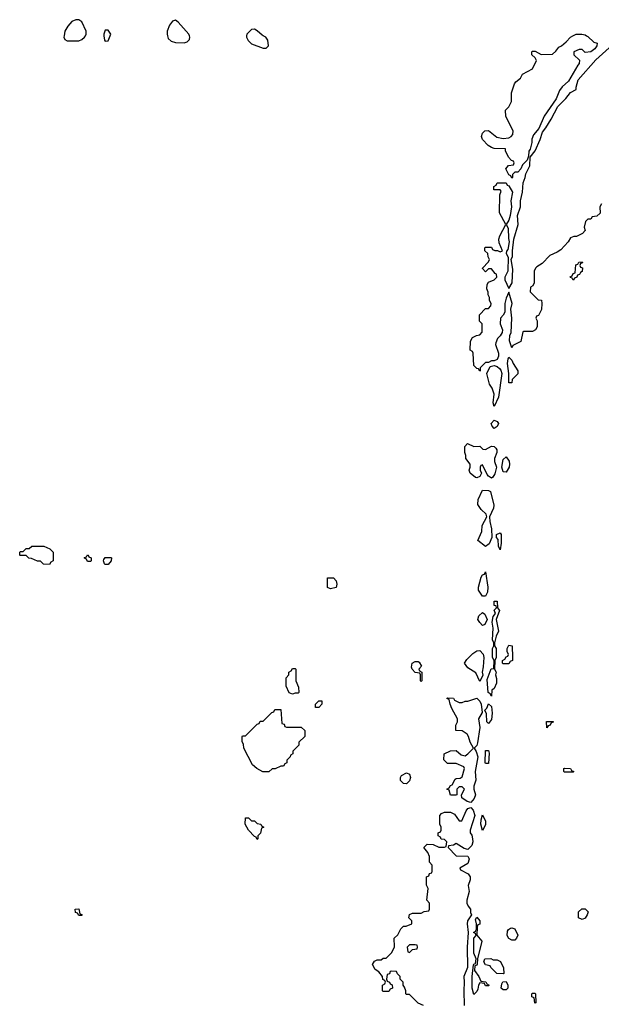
# Model space of a CAD drawing. Header units: inches. Extents: x 2701323 to 2964515, y 494916 to 722124.
# Tile 663 of 673: x 2911266 to 2915241, y 693379 to 700109. Entities that reach past the tile are written whole.
import ezdxf

# ---------------------------------------------------------------- set-up
doc = ezdxf.new("R2010")
doc.units = ezdxf.units.IN
doc.header["$MEASUREMENT"] = 0
doc.layers.add('C9619', color=7, linetype='Continuous')
doc.layers.add('C9710', color=7, linetype='Continuous')

msp = doc.modelspace()

# ---------------------------------------------------------------- linework, layer by layer
at = {"layer": 'C9619', "color": 2}
for points, elevation in [([(2911569.7, 700000), (2911567.7, 699990), (2911573.7, 699973.7), (2911590, 699964), (2911670, 699964.9), (2911690, 699973.4), (2911709.3, 699990), (2911715.1, 700000)], 6), ([(2911841.9, 700000), (2911844.7, 699970), (2911850, 699962), (2911870, 699964.7), (2911884, 700000)], 6), ([(2912276, 700000), (2912281.4, 699981.4), (2912302.2, 699962.2), (2912330, 699953.4), (2912389.6, 699950.4), (2912410, 699957.3), (2912426.3, 699973.7), (2912429.3, 699990), (2912426, 700000)], 6), ([(2912817, 700000), (2912816, 699990), (2912827.5, 699967.5), (2912850, 699944.7), (2912930, 699914), (2912950, 699914), (2912966, 699930), (2912962, 699970), (2912948.7, 699990), (2912930.2, 700000)], 6), ([(2915242, 698850), (2915232, 698830), (2915232.7, 698787.3), (2915210, 698766), (2915178, 698762), (2915170, 698746), (2915150, 698746), (2915134, 698730), (2915124.7, 698690), (2915131.6, 698668.4), (2915112.7, 698647.3), (2915071.6, 698628.4), (2915052.7, 698627.3), (2915030, 698618), (2915014, 698590), (2914963.6, 698536.4), (2914939.6, 698520.4), (2914890, 698498), (2914836.9, 698443.1), (2914799.6, 698420.4), (2914792, 698410), (2914782, 698390), (2914782, 698310), (2914774, 698290), (2914758, 698282), (2914754, 698250), (2914810, 698194), (2914832.7, 698192.7), (2914834, 698170), (2914831.6, 698128.4), (2914811.6, 698088.4), (2914798, 698082), (2914794, 698070), (2914802, 698050), (2914802, 698010), (2914791.2, 697988.9), (2914770, 697978), (2914710, 697978), (2914705.4, 697974.6), (2914692, 697910), (2914636.9, 697883.1), (2914630, 697866), (2914614, 697914), (2914617.2, 697950), (2914625.2, 697970), (2914629.2, 698070), (2914624, 698130), (2914633.2, 698170), (2914610, 698246), (2914590, 698206), (2914581, 698170), (2914581, 698110), (2914570.6, 698089.4), (2914551.3, 698070), (2914551, 698030), (2914566.8, 697990), (2914562.8, 697970), (2914550.6, 697949.4), (2914531.3, 697930), (2914519.6, 697900.4), (2914518, 697890), (2914538, 697830), (2914538, 697810), (2914530, 697786), (2914510, 697778), (2914490, 697778), (2914470, 697766), (2914450, 697766), (2914414, 697730), (2914414, 697710), (2914410, 697706), (2914402, 697722), (2914390, 697726), (2914370, 697746), (2914366, 697830), (2914362, 697842), (2914346, 697850), (2914348.4, 697911.6), (2914362, 697938), (2914388.4, 697951.6), (2914410, 697954), (2914427.3, 697972.7), (2914426, 698030), (2914408.4, 698048.4), (2914408.4, 698091.6), (2914450, 698134), (2914470, 698134), (2914487.3, 698152.7), (2914488, 698170), (2914478, 698190), (2914478, 698210), (2914468.4, 698228.4), (2914467.3, 698247.3), (2914458, 698270), (2914460.4, 698299.6), (2914470, 698314), (2914510, 698332), (2914528, 698350), (2914526, 698370), (2914515.3, 698375.3), (2914490, 698406), (2914470, 698406), (2914450, 698386), (2914428.4, 698408.4), (2914428.4, 698411.6), (2914470, 698454), (2914478, 698470), (2914468.4, 698488.4), (2914466, 698510), (2914446, 698530), (2914446, 698550), (2914450, 698554), (2914490, 698554), (2914498, 698538), (2914512.7, 698532.7), (2914532, 698532), (2914550, 698522), (2914566, 698530), (2914543.1, 698583.1), (2914542, 698610), (2914548.4, 698631.6), (2914588, 698710), (2914546, 698790), (2914548, 698912), (2914558, 698938), (2914550, 698946), (2914507.3, 698947.3), (2914506, 698970), (2914522, 698978), (2914530, 698994), (2914590, 698994), (2914598, 698978), (2914610, 698974), (2914633.4, 698930), (2914624, 698870), (2914626.8, 698830), (2914618.8, 698770), (2914610, 698738), (2914592, 698710), (2914605.4, 698685.4), (2914606.4, 698613.6), (2914611.3, 698590), (2914602, 698538), (2914592.7, 698527.3), (2914592, 698510), (2914605.4, 698485.4), (2914602.8, 698390), (2914581, 698350), (2914582.8, 698330), (2914610, 698272), (2914632.3, 698310), (2914635.5, 698404.5), (2914626, 698470), (2914634, 698490), (2914634, 698530), (2914644, 698610), (2914674, 698710), (2914669.5, 698770), (2914689.4, 698830), (2914689.6, 698870.4), (2914701.6, 698930), (2914706.6, 698993.4), (2914721.2, 699030), (2914725.2, 699054.8), (2914753.2, 699110), (2914755.3, 699170), (2914790, 699212), (2914823.7, 699290), (2914838.4, 699341.6), (2914862.7, 699370), (2914899.3, 699430), (2914943.3, 699516.7), (2914999.3, 699570), (2915030, 699611), (2915068.4, 699631.6), (2915068.4, 699648.4), (2915082.7, 699697.3), (2915204.4, 699835.6), (2915383.6, 699996.4)], 2), ([(2915140.7, 700000), (2915150, 699994.8), (2915190, 699956), (2915214, 699950), (2915211, 699930), (2915196, 699910), (2915170, 699889.2), (2915130, 699886), (2915110, 699906), (2915090, 699906), (2915054, 699890), (2915054, 699870), (2915092, 699832), (2915091, 699810), (2915080.7, 699799.3), (2915017.3, 699690), (2914974, 699650), (2914954.9, 699625.1), (2914932.5, 699567.5), (2914850.8, 699450), (2914813.7, 699366.3), (2914776.8, 699323.2), (2914766.8, 699293.2), (2914766.8, 699270), (2914754.8, 699225.2), (2914746, 699210), (2914743.6, 699176.4), (2914734, 699150), (2914702.8, 699117.2), (2914691, 699089), (2914670, 699066), (2914650, 699066), (2914634, 699050), (2914634, 699030), (2914630, 699026), (2914622, 699042), (2914608.4, 699048.4), (2914588, 699090), (2914607.3, 699112.7), (2914642, 699118), (2914646, 699130), (2914642, 699142), (2914627.3, 699147.3), (2914606, 699170), (2914586, 699214), (2914586, 699226), (2914510, 699228.7), (2914490, 699235.3), (2914468, 699250), (2914428.7, 699290), (2914422, 699310), (2914430, 699334), (2914446, 699350), (2914470, 699352), (2914527.1, 699307.1), (2914570, 699298), (2914610, 699302), (2914626, 699310), (2914636.4, 699323.6), (2914638, 699350), (2914588.4, 699448.4), (2914586, 699490), (2914610, 699514), (2914628, 699550), (2914628, 699610), (2914648.4, 699671.6), (2914656.4, 699683.6), (2914688, 699710), (2914703.1, 699736.9), (2914770, 699774), (2914798, 699830), (2914788.4, 699848.4), (2914766, 699870), (2914766, 699890), (2914770, 699894), (2914790, 699894), (2914830, 699872), (2914907.3, 699872.7), (2914930, 699894), (2914950, 699922), (2914968.8, 699931.1), (2915002, 699958), (2915030, 699991), (2915047.7, 700000)], 2), ([(2914026, 693370), (2913990, 693386), (2913930, 693446), (2913910, 693446), (2913906, 693450), (2913906, 693470), (2913896.4, 693496.4), (2913886, 693510), (2913886, 693530), (2913866, 693550), (2913866, 693570), (2913847.3, 693587.3), (2913842, 693602), (2913810, 693606), (2913798, 693602), (2913792.7, 693587.3), (2913778, 693582), (2913774, 693550), (2913778, 693538), (2913794, 693530), (2913798, 693518), (2913812.7, 693512.7), (2913814, 693490), (2913798, 693482), (2913790, 693466), (2913750, 693466), (2913746, 693470), (2913746, 693510), (2913762, 693518), (2913766, 693530), (2913762, 693542), (2913748, 693548), (2913746, 693570), (2913720.4, 693600.4), (2913696.4, 693616.4), (2913678, 693650), (2913690, 693674), (2913710, 693682), (2913736.4, 693683.6), (2913750, 693694), (2913770, 693694), (2913810, 693734), (2913827.3, 693772.7), (2913826, 693830), (2913850, 693854), (2913870, 693894), (2913890, 693912), (2913907.3, 693912.7), (2913946, 693930), (2913946, 693950), (2913926, 693970), (2913930, 693992), (2913950, 694002), (2914010, 694002), (2914030, 694014), (2914062, 694018), (2914066, 694030), (2914066, 694070), (2914048, 694090), (2914058, 694170), (2914047.3, 694192.7), (2914046, 694250), (2914062, 694258), (2914067.3, 694272.7), (2914082, 694278), (2914086, 694290), (2914086, 694330), (2914066, 694350), (2914066, 694390), (2914056.4, 694416.4), (2914028, 694450), (2914050, 694474), (2914091.6, 694471.6), (2914130, 694454), (2914170, 694454), (2914182, 694458), (2914186, 694490), (2914170, 694506), (2914147.3, 694507.3), (2914142, 694522), (2914126, 694530), (2914126, 694550), (2914142, 694558), (2914146, 694570), (2914146, 694590), (2914138, 694610), (2914138, 694670), (2914150, 694682), (2914170, 694692), (2914210, 694692), (2914238, 694678), (2914270, 694632), (2914287.3, 694632.7), (2914318, 694702), (2914330, 694718), (2914350, 694724.7), (2914364.9, 694704.9), (2914376, 694670), (2914344.7, 694570), (2914344.7, 694550), (2914355.5, 694535.5), (2914362, 694510), (2914363, 694490), (2914356.7, 694463.3), (2914330, 694437.2), (2914304.7, 694444.7), (2914250, 694478), (2914230, 694466), (2914198, 694462), (2914194, 694450), (2914250, 694394), (2914330, 694392), (2914336.8, 694376.8), (2914338.8, 694370), (2914330, 694342), (2914274, 694310), (2914278, 694298), (2914330.6, 694270.6), (2914344, 694250), (2914344.9, 694230), (2914330.8, 694190), (2914337.3, 694150), (2914322.8, 694090), (2914322.8, 694070), (2914331, 694050), (2914346.8, 694030), (2914347.5, 694007.5), (2914354, 693990), (2914327.3, 693950), (2914324, 693930), (2914332, 693870), (2914323.8, 693770), (2914326.8, 693630), (2914300.7, 693570), (2914304.9, 693530), (2914300.7, 693470), (2914303, 693370)], 2)]:
    msp.add_lwpolyline(points, dxfattribs=dict(at, elevation=elevation))
at = {"layer": 'C9619', "color": 2, "elevation": 2}
for points in [[(2915050, 698328), (2915042, 698342), (2915030, 698346), (2915028.4, 698351.6), (2915042, 698358), (2915050, 698374), (2915062, 698378), (2915067.3, 698432.7), (2915082, 698438), (2915087.3, 698452.7), (2915110, 698454), (2915112.7, 698447.3), (2915098, 698442), (2915094, 698430), (2915098, 698418), (2915112, 698412), (2915111.6, 698388.4), (2915098, 698382), (2915092.7, 698367.3), (2915078, 698362), (2915074, 698350), (2915058, 698342)], [(2914610, 697626), (2914608.7, 697630), (2914609, 697690), (2914601.2, 697758.8), (2914604, 697790), (2914610, 697802), (2914630, 697782), (2914638.8, 697758.8), (2914671.2, 697708.9), (2914670.9, 697689.1), (2914632, 697650), (2914630, 697626)], [(2914510, 697466), (2914502, 697490), (2914509, 697550), (2914495.3, 697590), (2914478, 697618), (2914458, 697690), (2914482, 697738), (2914510, 697744.7), (2914530, 697738), (2914544.9, 697724.9), (2914553.7, 697713.7), (2914560.7, 697690), (2914538, 697530)], [(2914510, 697315.3), (2914495.3, 697330), (2914489, 697350), (2914510, 697371.3), (2914530, 697362), (2914538, 697350), (2914530, 697328)], [(2914370, 697192), (2914410, 697194), (2914432.7, 697172.7), (2914450, 697172), (2914490, 697194.8), (2914510, 697191), (2914520.7, 697180.7), (2914526.8, 697170), (2914526.8, 697150), (2914510.8, 697110), (2914510.8, 697090), (2914524, 697050), (2914514.4, 697005.6), (2914498.8, 696981.2), (2914490, 696975.3), (2914470, 696988), (2914460.2, 697000.2), (2914430, 697066), (2914418, 697062), (2914414, 697050), (2914414, 697030), (2914422, 697010), (2914410, 696986), (2914390, 696978), (2914380.4, 696980.4), (2914346, 697010), (2914338, 697030), (2914346, 697050), (2914346, 697070), (2914315.3, 697110), (2914315.3, 697130), (2914308.7, 697150), (2914308.8, 697191.1), (2914327.3, 697212.7)], [(2914590, 697015.3), (2914570, 697018), (2914561.2, 697050), (2914570, 697102), (2914590, 697122), (2914610.5, 697090.5), (2914614, 697070), (2914610.6, 697049.4)], [(2914450, 696508), (2914398, 696550), (2914424, 696610), (2914428, 696652), (2914458, 696710), (2914455.3, 696730), (2914420.2, 696760.2), (2914396.4, 696796.4), (2914399, 696830), (2914430, 696894), (2914470, 696892), (2914483.6, 696883.6), (2914506, 696790), (2914504.9, 696770), (2914478, 696710), (2914479.6, 696679.6), (2914491.6, 696628.4), (2914494, 696570), (2914474, 696526)], [(2914550, 696486), (2914538, 696510), (2914536.4, 696556.4), (2914526, 696570), (2914526, 696590), (2914550, 696602), (2914558, 696590), (2914558, 696530)], [(2911470, 696386), (2911428.4, 696388.4), (2911407.3, 696407.3), (2911388.4, 696408.4), (2911347.3, 696427.3), (2911328.4, 696428.4), (2911310, 696446), (2911270, 696446), (2911266, 696450), (2911266, 696470), (2911270, 696474), (2911290, 696474), (2911310, 696494), (2911330, 696494), (2911348.4, 696511.6), (2911431.6, 696511.6), (2911472.7, 696492.7), (2911494, 696470), (2911494, 696410), (2911478, 696402)], [(2911730, 696406), (2911722, 696422), (2911708.4, 696428.4), (2911710, 696434), (2911722, 696438), (2911728.4, 696451.6), (2911734, 696450), (2911738, 696438), (2911754, 696430), (2911754, 696410), (2911750, 696406)], [(2911850, 696386), (2911846, 696390), (2911838, 696410), (2911840.4, 696419.6), (2911850, 696432), (2911890, 696434), (2911894, 696430), (2911892, 696410), (2911870, 696386)], [(2913390, 696218), (2913368.8, 696228.9), (2913370, 696294), (2913410, 696294), (2913430, 696274), (2913434, 696250), (2913430, 696228.7)], [(2914450, 696168), (2914430, 696168.7), (2914401.2, 696210), (2914401.2, 696230), (2914420.4, 696299.6), (2914430, 696314), (2914442, 696318), (2914450, 696334), (2914466.8, 696230), (2914463.5, 696196.5)], [(2914490, 695486), (2914482, 695502), (2914469.1, 695509.1), (2914462, 695598), (2914489.1, 695670.9), (2914506, 695674), (2914508, 695730), (2914498, 695750), (2914498, 695810), (2914506, 695830), (2914506, 695850), (2914498, 695870), (2914502, 695950), (2914495.3, 695990), (2914502, 696030), (2914518, 696050), (2914510, 696074), (2914526, 696090), (2914522, 696102), (2914510, 696106), (2914508.8, 696131.1), (2914510, 696134), (2914530, 696134), (2914531.3, 696090), (2914544.7, 696070), (2914522, 696010), (2914538, 695930), (2914523.6, 695896.4), (2914512, 695850), (2914512, 695830), (2914522, 695810), (2914522, 695750), (2914514, 695730), (2914512, 695670), (2914522, 695650), (2914518, 695630), (2914525.4, 695605.4), (2914525.4, 695574.6), (2914510, 695538), (2914492.7, 695527.3)], [(2914430, 695968), (2914410, 695988.7), (2914397.2, 696010), (2914404.7, 696035.3), (2914430, 696056), (2914445.4, 696045.4), (2914462, 696010), (2914444.7, 695975.3)], [(2914570, 695706), (2914566, 695710), (2914566, 695730), (2914582, 695738), (2914590, 695754), (2914602, 695758), (2914606, 695770), (2914598, 695790), (2914598, 695810), (2914610, 695834), (2914632, 695830), (2914634, 695750), (2914634, 695730), (2914618, 695722), (2914610, 695706)], [(2914410, 695586), (2914384, 695644), (2914330, 695678), (2914306, 695710), (2914323.1, 695736.9), (2914363.7, 695776.3), (2914390, 695796), (2914410, 695798), (2914432.8, 695772.8), (2914439.1, 695750), (2914434.8, 695685.2), (2914426, 695650), (2914432, 695628)], [(2913130, 695498), (2913107.3, 695507.3), (2913087.3, 695552.7), (2913088.4, 695611.6), (2913106, 695630), (2913106, 695650), (2913122, 695658), (2913130, 695674), (2913150, 695674), (2913154, 695670), (2913154, 695590), (2913172.7, 695547.3), (2913174, 695510), (2913170, 695506), (2913150, 695506)], [(2914010, 695586), (2914006, 695590), (2914006, 695630), (2914002, 695642), (2913970, 695648), (2913948.8, 695668.9), (2913943.1, 695683.1), (2913948, 695710), (2913970, 695722), (2913990, 695722), (2913996.9, 695716.9), (2914012, 695690), (2913994, 695670), (2913998, 695658), (2914014, 695650), (2914014, 695590)], [(2914270, 695442), (2914290, 695442), (2914310, 695452), (2914330, 695452), (2914390, 695471.3), (2914410.9, 695450.9), (2914421, 695430), (2914426.4, 695373.6), (2914402.8, 695330), (2914411.3, 695270), (2914394.4, 695165.6), (2914390, 695148), (2914372, 695130), (2914386.8, 695106.8), (2914397.3, 695070), (2914378.8, 694970), (2914382.8, 694910), (2914371, 694870), (2914371, 694850), (2914380.7, 694810), (2914373.4, 694786.6), (2914350, 694759), (2914325.6, 694765.6), (2914288, 694790), (2914286, 694810), (2914306, 694850), (2914290, 694866), (2914270, 694866), (2914254, 694850), (2914254, 694810), (2914247.3, 694807.3), (2914210, 694808), (2914202, 694842), (2914186, 694850), (2914202, 694858), (2914210, 694874), (2914222, 694878), (2914243.1, 694916.9), (2914250, 694922), (2914276.4, 694923.6), (2914290, 694934), (2914306, 694990), (2914302, 695002), (2914250, 695026), (2914190, 695026), (2914166, 695050), (2914168, 695090), (2914210, 695112), (2914250, 695114), (2914283.6, 695083.6), (2914310, 695078), (2914330, 695091.3), (2914368.7, 695130), (2914344, 695170), (2914333.2, 695210), (2914324.7, 695224.7), (2914290, 695248), (2914246, 695250), (2914247.3, 695287.3), (2914258, 695310), (2914258, 695330), (2914220.4, 695400.4), (2914208, 695430), (2914202, 695462), (2914186, 695470), (2914190, 695474), (2914230, 695472), (2914238, 695458)], [(2913310, 695408), (2913288.7, 695408.7), (2913288.4, 695431.6), (2913310, 695454), (2913330, 695454), (2913331.3, 695430)], [(2914470, 695298), (2914458, 695310), (2914456.4, 695363.6), (2914446, 695390), (2914458, 695402), (2914470, 695432), (2914490, 695414), (2914496, 695370), (2914490, 695326)], [(2913090, 695274), (2913190, 695274), (2913214, 695250), (2913214, 695210), (2913174, 695170), (2913174, 695150), (2913134, 695110), (2913134, 695090), (2913118, 695082), (2913114, 695070), (2913092.7, 695047.3), (2913091.6, 695028.4), (2913078, 695022), (2913070, 695006), (2913050, 695006), (2913011.6, 694988.4), (2912992.7, 694987.3), (2912970, 694968), (2912928.4, 694968.4), (2912886, 694990), (2912856.4, 695016.4), (2912798, 695130), (2912796.4, 695156.4), (2912787.3, 695172.7), (2912786, 695210), (2912790, 695214), (2912810, 695214), (2912890, 695294), (2912902, 695298), (2912910, 695314), (2912930, 695314), (2912990, 695374), (2913002, 695378), (2913010, 695394), (2913050, 695394), (2913058, 695298), (2913072.7, 695292.7), (2913078, 695278)], [(2914870, 695268), (2914867.3, 695312.7), (2914912.7, 695312.7), (2914912.7, 695307.3), (2914898, 695302), (2914892.7, 695287.3), (2914878, 695282)], [(2914450, 695026), (2914448, 695030), (2914450, 695114), (2914470, 695114), (2914475.3, 695095.3), (2914470, 695026)], [(2913910, 694886), (2913888.4, 694888.4), (2913868, 694908), (2913868, 694930), (2913876.4, 694943.6), (2913910, 694962), (2913931.2, 694951.1), (2913938, 694930), (2913930, 694906)], [(2914990, 694966), (2914986, 694970), (2914986, 694990), (2914990, 694994), (2915031.6, 694991.6), (2915038, 694978), (2915054, 694970), (2915050, 694966)], [(2914430, 694568), (2914419, 694610), (2914420.2, 694639.8), (2914430, 694674), (2914450.8, 694630), (2914450, 694606)], [(2912890, 694506), (2912882, 694522), (2912870, 694526), (2912828.8, 694568.9), (2912806, 694610), (2912810, 694654), (2912830, 694654), (2912850, 694634), (2912870, 694632), (2912890, 694614), (2912914, 694610), (2912918, 694598), (2912934, 694590), (2912918, 694582), (2912911.6, 694548.4), (2912894, 694530), (2912894, 694510)], [(2911670, 693986), (2911662, 694002), (2911647.3, 694007.3), (2911646, 694030), (2911671.2, 694031.1), (2911678, 693998), (2911691.6, 693991.6), (2911690, 693986)], [(2915110, 693958), (2915086, 693970), (2915086, 694010), (2915108.4, 694031.6), (2915130, 694032), (2915151.2, 694011.1), (2915144.7, 693990), (2915130, 693968)], [(2914450, 693506), (2914442, 693522), (2914410, 693526), (2914402, 693510), (2914398, 693482), (2914390, 693466), (2914370, 693446), (2914359, 693490), (2914359, 693570), (2914368, 693648), (2914370, 693654), (2914382, 693658), (2914386, 693690), (2914369.3, 693729.3), (2914369, 693831), (2914386, 693850), (2914382, 693862), (2914368, 693870), (2914382, 693878), (2914387.3, 693892.7), (2914388, 693930), (2914382, 693958), (2914390, 693974), (2914410.9, 693949.1), (2914410, 693926), (2914398, 693922), (2914392, 693908), (2914391.6, 693851.6), (2914424.7, 693810), (2914394, 693690), (2914392.7, 693652.7), (2914390, 693646), (2914378, 693642), (2914374, 693610), (2914404.7, 693570), (2914418, 693538), (2914452.7, 693532.7), (2914458, 693518), (2914474, 693510), (2914470, 693506)], [(2914630, 693818), (2914610, 693828), (2914598, 693850), (2914600.4, 693879.6), (2914606, 693890), (2914620.4, 693899.6), (2914630, 693902), (2914650, 693894), (2914671.2, 693851.1), (2914662, 693830), (2914650, 693818)], [(2913970, 693786), (2913930, 693786), (2913914, 693770), (2913918, 693738), (2913930, 693734), (2913950, 693754), (2913982, 693758), (2913986, 693770), (2913982, 693782)], [(2914502, 693682), (2914530, 693682), (2914551.2, 693671.1), (2914572.7, 693627.3), (2914574, 693590), (2914570, 693586), (2914528.4, 693588.4), (2914486, 693630), (2914482, 693642), (2914448.8, 693648.9), (2914438, 693670), (2914446, 693690), (2914487.3, 693692.7)], [(2914570, 693478), (2914558, 693490), (2914560.4, 693519.6), (2914568.4, 693531.6), (2914590, 693534), (2914602, 693510), (2914602, 693490), (2914590, 693478)], [(2914790, 693386), (2914786, 693390), (2914782, 693422), (2914766, 693430), (2914766, 693450), (2914770, 693454), (2914790, 693454), (2914792, 693450), (2914794, 693390)]]:
    msp.add_lwpolyline(points, close=True, dxfattribs=at)
at = {"layer": 'C9710', "color": 2}
for points, elevation in [([(2911715.1, 700000), (2911720.9, 700010), (2911720.9, 700030), (2911690, 700095.3), (2911670, 700109.2), (2911650, 700109.3), (2911622.8, 700097.2), (2911594.2, 700065.8), (2911575.5, 700030), (2911569.7, 700000)], 6), ([(2912426, 700000), (2912422.7, 700010), (2912350, 700092.7), (2912330, 700106), (2912310, 700099.3), (2912288.8, 700071.1), (2912274.6, 700030), (2912273.1, 700010), (2912276, 700000)], 6), ([(2912930.2, 700000), (2912923.6, 700003.6), (2912890, 700034), (2912870, 700045.2), (2912850, 700041.2), (2912818, 700010), (2912817, 700000)], 6), ([(2911884, 700000), (2911888, 700010), (2911870, 700038), (2911850, 700038), (2911841, 700010), (2911841.9, 700000)], 6), ([(2915047.7, 700000), (2915070, 700011.3), (2915108.8, 700011.1), (2915130, 700006), (2915140.7, 700000)], 2)]:
    msp.add_lwpolyline(points, dxfattribs=dict(at, elevation=elevation))

doc.saveas('drawing.dxf')
